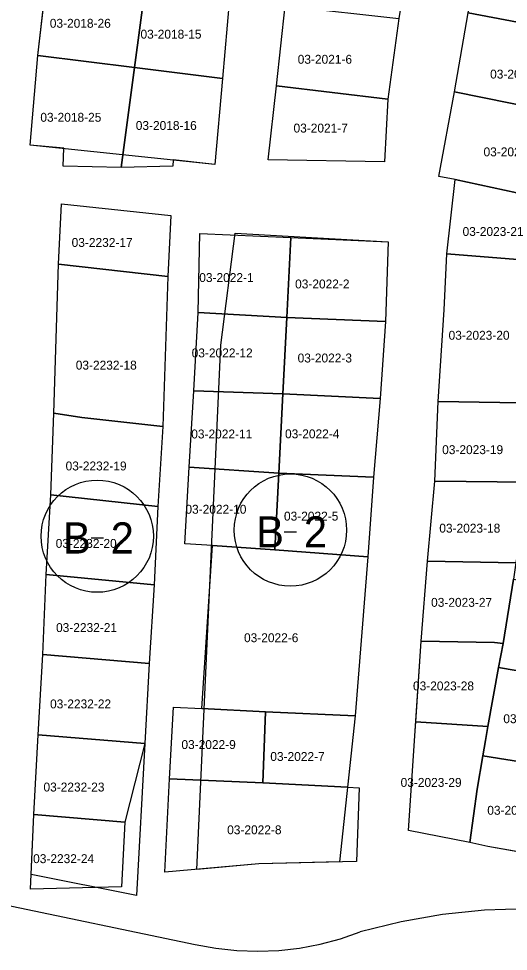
# Model space of a CAD drawing. Extents: x 413946 to 415528, y 4453939 to 4454944.
# Drawn here: x 414479.6 to 414534.5, y 4454550.3 to 4454655 of the extents above; entities that cross this region are included whole.
import ezdxf

# ---------------------------------------------------------------- set-up
doc = ezdxf.new("R2010")
doc.units = 0
for name, color, linetype in [('0_KADASTRO', 7, 'Continuous'), ('Level 27', 7, 'Continuous'), ('Level 28', 7, 'Continuous'), ('Level 54', 7, 'Continuous'), ('Level 62', 7, 'Continuous'), ('SEMBOL', 7, 'Continuous')]:
    doc.layers.add(name, color=color, linetype=linetype)

msp = doc.modelspace()

# ---------------------------------------------------------------- linework, layer by layer
at = {"layer": '0_KADASTRO'}
for points in [[(414530.01, 4454655.62), (414531.97, 4454664.33), (414547.45, 4454661.37), (414545.83, 4454652.65)], [(414481.74, 4454650.84), (414482.8, 4454659.87), (414493.77, 4454658.47), (414492.58, 4454649.49)], [(414492.58, 4454649.49), (414493.77, 4454658.47), (414503.24, 4454657.28), (414502.46, 4454648.25)], [(414508.5, 4454647.45), (414509.5, 4454656.41), (414510.1, 4454656.34), (414522.25, 4454654.98), (414520.98, 4454645.92)], [(414528.46, 4454646.74), (414530.01, 4454655.62), (414545.83, 4454652.65), (414544.19, 4454643.58)], [(414480.89, 4454640.79), (414481.74, 4454650.84), (414492.58, 4454649.49), (414491.09, 4454638.28), (414484.58, 4454638.4), (414484.67, 4454640.42)], [(414491.09, 4454638.28), (414492.58, 4454649.49), (414502.46, 4454648.25), (414501.6, 4454638.59), (414496.92, 4454639.12), (414496.9, 4454638.4)], [(414507.58, 4454639.13), (414508.5, 4454647.45), (414520.98, 4454645.92), (414520.61, 4454638.91)], [(414526.72, 4454637.26), (414528.46, 4454646.74), (414544.19, 4454643.58), (414542.38, 4454633.91), (414528.55, 4454636.92)], [(414527.62, 4454628.59), (414528.55, 4454636.92), (414542.38, 4454633.91), (414542.1, 4454632.42), (414541.16, 4454627.5)], [(414484.08, 4454627.41), (414484.39, 4454634.19), (414496.65, 4454632.88), (414496.34, 4454626.02)], [(414499.73, 4454621.98), (414499.92, 4454630.86), (414510.13, 4454630.41), (414509.67, 4454621.44)], [(414509.67, 4454621.44), (414510.13, 4454630.41), (414521.04, 4454629.92), (414520.74, 4454620.99)], [(414526.64, 4454611.98), (414527.31, 4454622.28), (414527.62, 4454628.59), (414541.16, 4454627.5), (414540.02, 4454621.5), (414538.16, 4454611.81)], [(414483.53, 4454610.69), (414484.08, 4454627.41), (414496.34, 4454626.02), (414495.75, 4454609.2), (414486.69, 4454610.19)], [(414499.24, 4454613.21), (414499.73, 4454621.98), (414509.67, 4454621.44), (414509.22, 4454612.84)], [(414509.22, 4454612.84), (414509.67, 4454621.44), (414520.74, 4454620.99), (414520.12, 4454612.32)], [(414498.73, 4454604.61), (414499.24, 4454613.21), (414509.22, 4454612.84), (414508.76, 4454603.95)], [(414508.76, 4454603.95), (414509.22, 4454612.84), (414520.12, 4454612.32), (414519.4, 4454603.5)], [(414526.27, 4454603.07), (414526.64, 4454611.98), (414538.16, 4454611.81), (414536.77, 4454602.94)], [(414483.19, 4454601.51), (414483.53, 4454610.69), (414486.69, 4454610.19), (414495.75, 4454609.2), (414495.22, 4454600.2)], [(414498.22, 4454596.02), (414498.73, 4454604.61), (414508.76, 4454603.95), (414508.31, 4454595.36), (414501.32, 4454595.82)], [(414508.31, 4454595.36), (414508.76, 4454603.95), (414519.4, 4454603.5), (414518.77, 4454594.56)], [(414525.45, 4454594.07), (414526.27, 4454603.07), (414536.77, 4454602.94), (414536.6, 4454601.82), (414535.37, 4454593.9)], [(414482.69, 4454592.58), (414483.19, 4454601.51), (414495.22, 4454600.2), (414494.79, 4454591.43)], [(414500.13, 4454577.55), (414501.32, 4454595.82), (414508.31, 4454595.36), (414518.77, 4454594.56), (414517.33, 4454576.72), (414507.29, 4454577.16)], [(414524.73, 4454585.08), (414525.45, 4454594.07), (414535.37, 4454593.9), (414535.08, 4454592.06), (414533.94, 4454584.83), (414532.96, 4454584.93)], [(414482.29, 4454583.59), (414482.69, 4454592.58), (414494.79, 4454591.43), (414494.24, 4454582.58)], [(414533.42, 4454582.15), (414533.94, 4454584.83), (414535.08, 4454592.06), (414547.01, 4454590.07), (414545.3, 4454580.13)], [(414524.13, 4454576.05), (414524.73, 4454585.08), (414532.96, 4454584.93), (414533.94, 4454584.83), (414533.42, 4454582.15), (414532.23, 4454575.53)], [(414481.77, 4454574.59), (414482.29, 4454583.59), (414494.24, 4454582.58), (414493.74, 4454573.59)], [(414531.64, 4454572.22), (414531.95, 4454573.96), (414532.23, 4454575.53), (414533.42, 4454582.15), (414545.3, 4454580.13), (414543.62, 4454570.31)], [(414496.5, 4454569.65), (414496.97, 4454577.7), (414500.13, 4454577.55), (414507.29, 4454577.16), (414506.98, 4454569.18)], [(414506.98, 4454569.18), (414507.29, 4454577.16), (414517.33, 4454576.72), (414516.47, 4454568.71)], [(414523.33, 4454563.86), (414524.03, 4454574.48), (414524.13, 4454576.05), (414532.23, 4454575.53), (414531.95, 4454573.96), (414531.64, 4454572.22), (414531.02, 4454568.5), (414530.21, 4454562.48)], [(414481.28, 4454565.62), (414481.77, 4454574.59), (414493.74, 4454573.59), (414491.51, 4454564.78)], [(414530.21, 4454562.48), (414531.02, 4454568.5), (414531.64, 4454572.22), (414543.62, 4454570.31), (414542.08, 4454560.27), (414532.23, 4454562.05)], [(414495.99, 4454559.16), (414496.5, 4454569.65), (414506.98, 4454569.18), (414516.47, 4454568.71), (414517.8, 4454568.64), (414517.47, 4454560.35), (414506.53, 4454560.09)], [(414480.94, 4454557.24), (414481.28, 4454565.62), (414491.51, 4454564.78), (414491.14, 4454557.52)]]:
    msp.add_lwpolyline(points, close=True, dxfattribs=at)
at = {"layer": 'Level 27'}
for p, q in [((414481.74, 4454650.84), (414482.8, 4454659.87)), ((414503.24, 4454657.28), (414502.46, 4454648.25)), ((414508.5, 4454647.45), (414509.5, 4454656.41)), ((414522.25, 4454654.98), (414520.98, 4454645.92)), ((414528.46, 4454646.74), (414530.01, 4454655.62)), ((414480.89, 4454640.79), (414481.74, 4454650.84)), ((414502.46, 4454648.25), (414501.6, 4454638.59)), ((414507.58, 4454639.13), (414508.5, 4454647.45)), ((414526.72, 4454637.26), (414528.46, 4454646.74)), ((414520.98, 4454645.92), (414520.61, 4454638.91)), ((414501.6, 4454638.59), (414480.89, 4454640.79)), ((414520.61, 4454638.91), (414507.58, 4454639.13)), ((414528.55, 4454636.92), (414526.72, 4454637.26)), ((414527.62, 4454628.59), (414528.55, 4454636.92)), ((414484.08, 4454627.41), (414484.39, 4454634.19)), ((414484.39, 4454634.19), (414496.65, 4454632.88)), ((414496.65, 4454632.88), (414496.34, 4454626.02)), ((414502.27, 4454618.33), (414503.87, 4454630.88)), ((414503.87, 4454630.88), (414521.04, 4454629.92)), ((414521.04, 4454629.92), (414520.74, 4454620.99)), ((414527.31, 4454622.28), (414527.62, 4454628.59)), ((414483.53, 4454610.69), (414484.08, 4454627.41)), ((414496.34, 4454626.02), (414495.75, 4454609.2)), ((414526.64, 4454611.98), (414527.31, 4454622.28)), ((414520.74, 4454620.99), (414520.12, 4454612.32)), ((414499.57, 4454559.48), (414502.27, 4454618.33)), ((414520.12, 4454612.32), (414519.4, 4454603.5)), ((414526.27, 4454603.07), (414526.64, 4454611.98)), ((414483.19, 4454601.51), (414483.53, 4454610.69)), ((414495.75, 4454609.2), (414495.22, 4454600.2)), ((414519.4, 4454603.5), (414518.77, 4454594.56)), ((414525.45, 4454594.07), (414526.27, 4454603.07)), ((414482.69, 4454592.58), (414483.19, 4454601.51)), ((414495.22, 4454600.2), (414494.79, 4454591.43)), ((414518.77, 4454594.56), (414517.33, 4454576.72)), ((414524.73, 4454585.08), (414525.45, 4454594.07)), ((414482.29, 4454583.59), (414482.69, 4454592.58)), ((414494.79, 4454591.43), (414494.24, 4454582.58)), ((414524.03, 4454574.48), (414524.73, 4454585.08)), ((414481.77, 4454574.59), (414482.29, 4454583.59)), ((414494.24, 4454582.58), (414493.74, 4454573.59)), ((414517.33, 4454576.72), (414515.57, 4454560.31)), ((414481.28, 4454565.62), (414481.77, 4454574.59)), ((414523.33, 4454563.86), (414524.03, 4454574.48)), ((414493.74, 4454573.59), (414492.82, 4454556.53)), ((414481.01, 4454558.89), (414481.28, 4454565.62)), ((414530.21, 4454562.48), (414523.33, 4454563.86)), ((414532.23, 4454562.05), (414530.21, 4454562.48)), ((414542.08, 4454560.27), (414532.23, 4454562.05)), ((414506.53, 4454560.09), (414499.57, 4454559.48)), ((414515.57, 4454560.31), (414506.53, 4454560.09))]:
    msp.add_line(p, q, dxfattribs=at)
at = {"layer": 'Level 28'}
msp.add_line((414492.82, 4454556.53), (414481.01, 4454558.89), dxfattribs=at)
at = {"layer": 'Level 54'}
for points in [[(414529.43, 4454699.42), (414528, 4454690.52), (414526.67, 4454681.7), (414525.12, 4454672.75), (414522.25, 4454654.98), (414520.98, 4454645.92), (414520.61, 4454638.91), (414507.58, 4454639.13), (414508.5, 4454647.45), (414509.5, 4454656.41), (414510.1, 4454656.34), (414512.97, 4454674.05), (414511.83, 4454674.18), (414512.84, 4454683.03), (414513.64, 4454692.23), (414514.73, 4454701.17), (414516.13, 4454709.81), (414530.63, 4454708.39)], [(414496.34, 4454626.02), (414495.75, 4454609.2), (414495.22, 4454600.2), (414494.79, 4454591.43), (414494.24, 4454582.58), (414493.74, 4454573.59), (414492.82, 4454556.53), (414481.01, 4454558.89), (414481.28, 4454565.62), (414481.77, 4454574.59), (414482.29, 4454583.59), (414482.69, 4454592.58), (414483.19, 4454601.51), (414483.53, 4454610.69), (414484.08, 4454627.41), (414484.39, 4454634.19), (414484.39, 4454634.19), (414496.65, 4454632.88)], [(414502.27, 4454618.33), (414503.87, 4454630.88), (414521.04, 4454629.92), (414520.74, 4454620.99), (414520.12, 4454612.32), (414519.4, 4454603.5), (414518.77, 4454594.56), (414517.33, 4454576.72), (414515.57, 4454560.31), (414506.53, 4454560.09), (414499.57, 4454559.48)]]:
    msp.add_lwpolyline(points, close=True, dxfattribs=at)
for points in [[(414542.08, 4454560.27), (414532.23, 4454562.05), (414530.21, 4454562.48), (414523.33, 4454563.86), (414524.03, 4454574.48), (414524.73, 4454585.08), (414525.45, 4454594.07), (414526.27, 4454603.07), (414526.64, 4454611.98), (414527.31, 4454622.28), (414527.62, 4454628.59), (414528.55, 4454636.92), (414526.72, 4454637.26), (414528.46, 4454646.74), (414530.01, 4454655.62), (414531.97, 4454664.33), (414533.61, 4454673.15), (414535.24, 4454682.06)], [(414503.24, 4454657.28), (414502.46, 4454648.25), (414501.6, 4454638.59), (414480.89, 4454640.79), (414481.74, 4454650.84), (414482.8, 4454659.87)]]:
    msp.add_lwpolyline(points, dxfattribs=at)
at = {"layer": 'Level 62'}
msp.add_line((414454.73, 4454560.41), (414499.4, 4454551.04), dxfattribs=at)
for points in [[(414555.14, 4454552.42), (414550.57, 4454553.56), (414545.93, 4454554.39), (414541.24, 4454554.88), (414536.53, 4454555.05), (414531.82, 4454554.89), (414527.13, 4454554.4), (414522.49, 4454553.59), (414517.91, 4454552.45)], [(414499.4, 4454551.04), (414501.72, 4454550.62), (414504.06, 4454550.36), (414506.41, 4454550.28), (414508.76, 4454550.37), (414511.1, 4454550.63), (414513.41, 4454551.07), (414515.69, 4454551.68), (414517.91, 4454552.45)]]:
    msp.add_lwpolyline(points, dxfattribs=at)
at = {"layer": 'SEMBOL'}
for p, q in [((414509.37, 4454597.36), (414510.77, 4454597.36)), ((414487.71, 4454596.68), (414489.11, 4454596.68))]:
    msp.add_line(p, q, dxfattribs=at)
for centre in [(414510.07, 4454597.57), (414488.41, 4454596.88)]:
    msp.add_circle(centre, 6.3, dxfattribs=at)

# ---------------------------------------------------------------- texts
at = {"layer": '0_KADASTRO'}
for s, p in [('03-2018-26', (414483.09, 4454653.95)), ('03-2018-15', (414493.26, 4454652.73)), ('03-2021-6', (414510.89, 4454649.91)), ('03-2023-23', (414532.47, 4454648.25)), ('03-2018-25', (414482.03, 4454643.4)), ('03-2018-16', (414492.73, 4454642.48)), ('03-2021-7', (414510.42, 4454642.19)), ('03-2023-22', (414531.73, 4454639.52)), ('03-2023-21', (414529.38, 4454630.58)), ('03-2232-17', (414485.54, 4454629.35)), ('03-2022-1', (414499.85, 4454625.41)), ('03-2022-2', (414510.6, 4454624.69)), ('03-2023-20', (414527.81, 4454618.93)), ('03-2022-12', (414499, 4454616.95)), ('03-2022-3', (414510.88, 4454616.38)), ('03-2232-18', (414486, 4454615.58)), ('03-2022-11', (414498.95, 4454607.85)), ('03-2022-4', (414509.47, 4454607.87)), ('03-2023-19', (414527.09, 4454606.09)), ('03-2232-19', (414484.86, 4454604.26)), ('03-2022-10', (414498.3, 4454599.4)), ('03-2022-5', (414509.35, 4454598.63)), ('03-2023-18', (414526.77, 4454597.28)), ('03-2232-20', (414483.75, 4454595.57)), ('03-2023-27', (414525.85, 4454588.95)), ('03-2232-21', (414483.79, 4454586.12)), ('03-2022-6', (414504.87, 4454584.98)), ('03-2023-28', (414523.82, 4454579.57)), ('03-2232-22', (414483.12, 4454577.55)), ('03-2023-14', (414533.95, 4454575.89)), ('03-2022-9', (414497.85, 4454572.99)), ('03-2022-7', (414507.82, 4454571.65)), ('03-2232-23', (414482.38, 4454568.22)), ('03-2023-29', (414522.43, 4454568.74)), ('03-2023-15', (414532.15, 4454565.61)), ('03-2022-8', (414502.98, 4454563.42)), ('03-2232-24', (414481.22, 4454560.18))]:
    msp.add_text(s, height=1, dxfattribs=at).set_placement(p)
at = {"layer": 'SEMBOL'}
for s, p in [('B', (414484.56, 4454594.93)), ('2', (414489.92, 4454594.93)), ('B', (414506.23, 4454595.61)), ('2', (414511.58, 4454595.61))]:
    msp.add_text(s, height=3.5, dxfattribs=at).set_placement(p)

doc.saveas('drawing.dxf')
